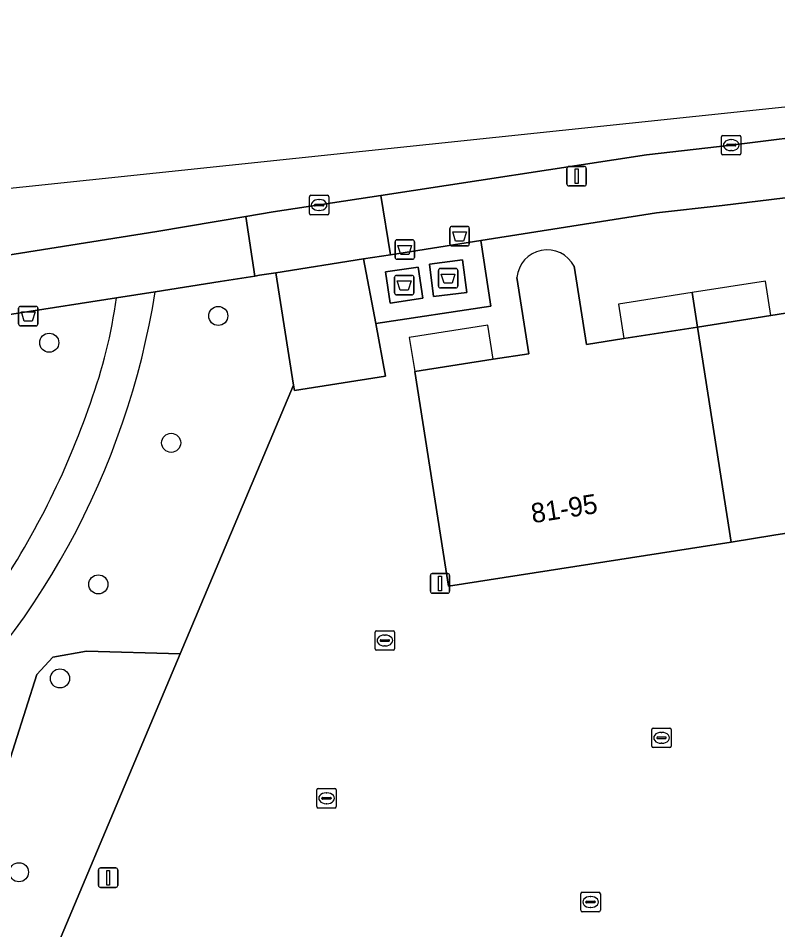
# Model space of a CAD drawing. Extents: x 159817 to 160765, y 380688 to 381638.
# Drawn here: x 160439.6 to 160478.53, y 381479.79 to 381526.49 of the extents above; entities that cross this region are included whole.
import ezdxf

# ---------------------------------------------------------------- set-up
doc = ezdxf.new("R2010")
doc.units = 0
for name, color, linetype in [('IMGEO_Afval_apart_plaats', 7, 'Continuous'), ('IMGEO_Afvalbak', 7, 'Continuous'), ('IMGEO_Boom', 7, 'Continuous'), ('IMGEO_Erf', 7, 'Continuous'), ('IMGEO_Groenvoorziening', 7, 'Continuous'), ('IMGEO_Kolk', 7, 'Continuous'), ('IMGEO_Lichtmast', 7, 'Continuous'), ('IMGEO_Pand', 7, 'Continuous'), ('IMGEO_Pand_nummerreeks', 7, 'Continuous'), ('IMGEO_Pand_overbouw', 7, 'Continuous'), ('IMGEO_Rijbaan_lokaal_gesloten', 7, 'Continuous'), ('IMGEO_Rijbaan_lokaal_open', 7, 'Continuous'), ('IMGEO_Voetpad_gesloten', 7, 'Continuous'), ('IMGEO_Voetpad_halfverhard', 7, 'Continuous'), ('IMGEO_Voetpad_open', 7, 'Continuous')]:
    doc.layers.add(name, color=color, linetype=linetype)

msp = doc.modelspace()

# ---------------------------------------------------------------- linework, layer by layer
at = {"layer": 'IMGEO_Afval_apart_plaats'}
for p, q in [((160461.727, 381514.924), (160461.727, 381515.724)), ((160461.727, 381515.724), (160461.727, 381514.924)), ((160461.827, 381515.824), (160462.617, 381515.824)), ((160462.617, 381515.824), (160461.827, 381515.824)), ((160462.717, 381515.724), (160462.717, 381514.924)), ((160462.717, 381514.924), (160462.717, 381515.724)), ((160458.917, 381514.239), (160458.917, 381515.039)), ((160458.917, 381515.039), (160458.917, 381514.239)), ((160459.017, 381515.139), (160459.807, 381515.139)), ((160459.807, 381515.139), (160459.017, 381515.139)), ((160459.907, 381515.039), (160459.907, 381514.239)), ((160459.907, 381514.239), (160459.907, 381515.039)), ((160462.617, 381514.824), (160461.827, 381514.824)), ((160461.827, 381514.824), (160462.617, 381514.824)), ((160459.807, 381514.139), (160459.017, 381514.139)), ((160459.017, 381514.139), (160459.807, 381514.139)), ((160461.137, 381512.77), (160461.137, 381513.57)), ((160461.137, 381513.57), (160461.137, 381512.77)), ((160461.237, 381513.67), (160462.027, 381513.67)), ((160462.027, 381513.67), (160461.237, 381513.67)), ((160462.127, 381513.57), (160462.127, 381512.77)), ((160462.127, 381512.77), (160462.127, 381513.57)), ((160458.886, 381512.416), (160458.886, 381513.216)), ((160458.886, 381513.216), (160458.886, 381512.416)), ((160458.986, 381513.316), (160459.776, 381513.316)), ((160459.776, 381513.316), (160458.986, 381513.316)), ((160459.876, 381513.216), (160459.876, 381512.416)), ((160459.876, 381512.416), (160459.876, 381513.216)), ((160462.027, 381512.67), (160461.237, 381512.67)), ((160461.237, 381512.67), (160462.027, 381512.67)), ((160459.776, 381512.316), (160458.986, 381512.316)), ((160458.986, 381512.316), (160459.776, 381512.316))]:
    msp.add_line(p, q, dxfattribs=at)
for points in [[(160461.87, 381515.538), (160462.574, 381515.538), (160462.425, 381515.068), (160462.019, 381515.068), (160461.87, 381515.538)], [(160459.06, 381514.853), (160459.764, 381514.853), (160459.615, 381514.383), (160459.209, 381514.383), (160459.06, 381514.853)], [(160461.28, 381513.384), (160461.984, 381513.384), (160461.835, 381512.914), (160461.429, 381512.914), (160461.28, 381513.384)], [(160459.029, 381513.03), (160459.733, 381513.03), (160459.584, 381512.56), (160459.178, 381512.56), (160459.029, 381513.03)]]:
    msp.add_lwpolyline(points, dxfattribs=at)
for centre, start, end in [((160461.827, 381515.724), 90, 180), ((160461.827, 381515.724), 90, 180), ((160462.617, 381515.724), 0, 90), ((160462.617, 381515.724), 360, 90), ((160459.017, 381515.039), 90, 180), ((160459.017, 381515.039), 90, 180), ((160459.807, 381515.039), 0, 90), ((160459.807, 381515.039), 360, 90), ((160461.827, 381514.924), 180, 270), ((160461.827, 381514.924), 180, 270), ((160462.617, 381514.924), 270, 0), ((160462.617, 381514.924), 270, 0), ((160459.017, 381514.239), 180, 270), ((160459.017, 381514.239), 180, 270), ((160459.807, 381514.239), 270, 0), ((160459.807, 381514.239), 270, 0), ((160461.237, 381513.57), 90, 180), ((160461.237, 381513.57), 90, 180), ((160462.027, 381513.57), 0, 90), ((160462.027, 381513.57), 360, 90), ((160458.986, 381513.216), 90, 180), ((160458.986, 381513.216), 90, 180), ((160459.776, 381513.216), 0, 90), ((160459.776, 381513.216), 360, 90), ((160461.237, 381512.77), 180, 270), ((160461.237, 381512.77), 180, 270), ((160462.027, 381512.77), 270, 0), ((160462.027, 381512.77), 270, 0), ((160458.986, 381512.416), 180, 270), ((160458.986, 381512.416), 180, 270), ((160459.776, 381512.416), 270, 0), ((160459.776, 381512.416), 270, 0)]:
    msp.add_arc(centre, 0.1, start, end, dxfattribs=at)
at = {"layer": 'IMGEO_Afvalbak'}
for p, q in [((160439.62, 381510.828), (160439.62, 381511.628)), ((160439.62, 381511.628), (160439.62, 381510.828)), ((160439.72, 381511.728), (160440.51, 381511.728)), ((160440.51, 381511.728), (160439.72, 381511.728)), ((160440.61, 381511.628), (160440.61, 381510.828)), ((160440.61, 381510.828), (160440.61, 381511.628)), ((160440.51, 381510.728), (160439.72, 381510.728)), ((160439.72, 381510.728), (160440.51, 381510.728))]:
    msp.add_line(p, q, dxfattribs=at)
msp.add_lwpolyline([(160439.763, 381511.442), (160440.467, 381511.442), (160440.318, 381510.972), (160439.912, 381510.972), (160439.763, 381511.442)], dxfattribs=at)
for centre, start, end in [((160439.72, 381511.628), 90, 180), ((160439.72, 381511.628), 90, 180), ((160440.51, 381511.628), 0, 90), ((160440.51, 381511.628), 360, 90), ((160439.72, 381510.828), 180, 270), ((160439.72, 381510.828), 180, 270), ((160440.51, 381510.828), 270, 0), ((160440.51, 381510.828), 270, 0)]:
    msp.add_arc(centre, 0.1, start, end, dxfattribs=at)
at = {"layer": 'IMGEO_Boom'}
for centre in [(160449.854, 381511.238), (160441.191, 381509.867), (160447.438, 381504.736), (160443.708, 381497.488), (160441.743, 381492.668), (160439.641, 381482.742)]:
    msp.add_circle(centre, 0.489, dxfattribs=at)
at = {"layer": 'IMGEO_Erf'}
for points in [[(160513.411, 381515.781), (160505.763, 381516.515), (160500, 381517.028), (160496.183, 381517.368), (160493.592, 381517.529), (160488.191, 381517.799), (160485.473, 381517.852), (160482.568, 381517.726), (160475.683, 381516.9), (160472.307, 381516.511), (160463.314, 381515.099), (160463.818, 381511.742), (160457.92, 381510.857), (160458.428, 381508.154), (160453.758, 381507.424), (160453.713, 381507.693), (160447.905, 381493.921), (160439.062, 381472.954), (160435.19, 381463.77), (160452.202, 381456.885), (160471.284, 381449.285), (160477.129, 381447.08), (160485.285, 381443.83)], [(160468.095, 381513.782), (160468.72, 381509.782), (160470.638, 381510.082), (160474.406, 381510.671), (160478.174, 381511.26), (160479.994, 381511.544), (160479.387, 381515.426)], [(160488.698, 381499.727), (160490.441, 381500), (160492.247, 381500.283), (160491.958, 381502.134), (160490.549, 381501.914), (160478.319, 381500), (160476.129, 381499.657), (160461.644, 381497.391), (160461.236, 381500), (160459.923, 381508.388), (160463.933, 381509.015), (160465.765, 381509.301), (160465.155, 381513.203)]]:
    msp.add_lwpolyline(points, dxfattribs=at)
msp.add_arc((160466.711, 381513.057), 1.563, 27.6526, 174.6298, dxfattribs=at)
at = {"layer": 'IMGEO_Groenvoorziening'}
for points in [[(160434.497, 381483.048), (160436.234, 381484.658), (160438.866, 381487.544), (160440.551, 381492.867), (160441.379, 381493.758), (160443.104, 381494.065), (160447.905, 381493.921), (160453.713, 381507.693), (160452.798, 381513.448), (160451.966, 381513.321), (160451.73, 381513.283), (160449.953, 381512.999), (160446.625, 381512.481)], [(160444.639, 381512.172), (160434.552, 381510.601), (160420.912, 381508.477), (160418.549, 381507.889), (160414.553, 381506.438), (160411.53, 381504.853), (160409.739, 381503.759), (160408.172, 381502.802), (160406.369, 381501.891), (160403.938, 381500)], [(160434.195, 381474.795), (160433.899, 381473.667), (160439.062, 381472.954), (160447.905, 381493.921), (160443.104, 381494.065), (160441.379, 381493.758), (160440.551, 381492.867), (160438.866, 381487.544), (160436.234, 381484.658), (160434.497, 381483.048)]]:
    msp.add_lwpolyline(points, dxfattribs=at)
for centre, radius, start, end in [((160406.878, 381518.818), 40.249, 311.6278, 350.9412), ((160418.758, 381515.731), 26.125, 339.9482, 352.1692), ((160404.128, 381520.202), 41.409, 325.3975, 341.0777)]:
    msp.add_arc(centre, radius, start, end, dxfattribs=at)
at = {"layer": 'IMGEO_Kolk'}
for p, q in [((160475.639, 381519.562), (160475.639, 381520.414)), ((160475.714, 381520.488), (160476.566, 381520.488)), ((160476.64, 381520.414), (160476.64, 381519.562)), ((160475.898, 381519.982), (160475.898, 381519.994)), ((160476.336, 381519.945), (160475.938, 381519.945)), ((160475.941, 381520.031), (160476.339, 381520.031)), ((160476.127, 381520.268), (160476.152, 381520.268)), ((160476.382, 381519.994), (160476.382, 381519.982)), ((160476.566, 381519.488), (160475.714, 381519.488)), ((160476.15, 381519.708), (160476.125, 381519.708)), ((160454.522, 381516.493), (160454.522, 381517.345)), ((160454.597, 381517.419), (160455.449, 381517.419)), ((160455.01, 381517.199), (160455.035, 381517.199)), ((160455.523, 381517.345), (160455.523, 381516.493)), ((160454.781, 381516.913), (160454.781, 381516.925)), ((160455.219, 381516.876), (160454.821, 381516.876)), ((160454.824, 381516.962), (160455.222, 381516.962)), ((160455.033, 381516.639), (160455.008, 381516.639)), ((160455.265, 381516.925), (160455.265, 381516.913)), ((160455.449, 381516.419), (160454.597, 381516.419)), ((160457.89, 381494.185), (160457.89, 381495.037)), ((160457.965, 381495.111), (160458.817, 381495.111)), ((160458.378, 381494.891), (160458.403, 381494.891)), ((160458.891, 381495.037), (160458.891, 381494.185)), ((160458.149, 381494.605), (160458.149, 381494.617)), ((160458.587, 381494.568), (160458.189, 381494.568)), ((160458.192, 381494.654), (160458.59, 381494.654)), ((160458.401, 381494.331), (160458.376, 381494.331)), ((160458.633, 381494.617), (160458.633, 381494.605)), ((160458.817, 381494.111), (160457.965, 381494.111)), ((160472.069, 381489.2), (160472.069, 381490.052)), ((160472.144, 381490.126), (160472.996, 381490.126)), ((160473.07, 381490.052), (160473.07, 381489.2)), ((160472.328, 381489.62), (160472.328, 381489.632)), ((160472.766, 381489.583), (160472.368, 381489.583)), ((160472.371, 381489.669), (160472.769, 381489.669)), ((160472.557, 381489.906), (160472.582, 381489.906)), ((160472.812, 381489.632), (160472.812, 381489.62)), ((160472.996, 381489.126), (160472.144, 381489.126)), ((160472.58, 381489.346), (160472.555, 381489.346)), ((160454.901, 381486.103), (160454.901, 381486.955)), ((160454.976, 381487.029), (160455.828, 381487.029)), ((160455.389, 381486.809), (160455.414, 381486.809)), ((160455.902, 381486.955), (160455.902, 381486.103)), ((160455.16, 381486.523), (160455.16, 381486.535)), ((160455.598, 381486.486), (160455.2, 381486.486)), ((160455.203, 381486.572), (160455.601, 381486.572)), ((160455.644, 381486.535), (160455.644, 381486.523)), ((160455.828, 381486.029), (160454.976, 381486.029)), ((160455.412, 381486.249), (160455.387, 381486.249)), ((160468.432, 381480.79), (160468.432, 381481.642)), ((160468.507, 381481.716), (160469.359, 381481.716)), ((160469.433, 381481.642), (160469.433, 381480.79)), ((160468.691, 381481.21), (160468.691, 381481.222)), ((160469.129, 381481.173), (160468.731, 381481.173)), ((160468.734, 381481.259), (160469.132, 381481.259)), ((160468.92, 381481.496), (160468.945, 381481.496)), ((160469.175, 381481.222), (160469.175, 381481.21)), ((160469.359, 381480.716), (160468.507, 381480.716)), ((160468.943, 381480.936), (160468.918, 381480.936))]:
    msp.add_line(p, q, dxfattribs=at)
for points in [[(160475.639, 381519.562), (160475.639, 381520.414)], [(160475.714, 381520.488), (160476.566, 381520.488)], [(160476.64, 381520.414), (160476.64, 381519.562)], [(160476.566, 381519.488), (160475.714, 381519.488)], [(160454.522, 381516.493), (160454.522, 381517.345)], [(160454.597, 381517.419), (160455.449, 381517.419)], [(160455.523, 381517.345), (160455.523, 381516.493)], [(160455.449, 381516.419), (160454.597, 381516.419)], [(160457.89, 381494.185), (160457.89, 381495.037)], [(160457.965, 381495.111), (160458.817, 381495.111)], [(160458.891, 381495.037), (160458.891, 381494.185)], [(160458.817, 381494.111), (160457.965, 381494.111)], [(160472.069, 381489.2), (160472.069, 381490.052)], [(160472.144, 381490.126), (160472.996, 381490.126)], [(160473.07, 381490.052), (160473.07, 381489.2)], [(160472.996, 381489.126), (160472.144, 381489.126)], [(160454.901, 381486.103), (160454.901, 381486.955)], [(160454.976, 381487.029), (160455.828, 381487.029)], [(160455.902, 381486.955), (160455.902, 381486.103)], [(160455.828, 381486.029), (160454.976, 381486.029)], [(160468.432, 381480.79), (160468.432, 381481.642)], [(160468.507, 381481.716), (160469.359, 381481.716)], [(160469.433, 381481.642), (160469.433, 381480.79)], [(160469.359, 381480.716), (160468.507, 381480.716)]]:
    msp.add_lwpolyline(points, dxfattribs=at)
for centre, radius, start, end in [((160475.716, 381520.412), 0.0765, 91.552, 178.448), ((160475.716, 381520.412), 0.0765, 91.552, 178.448), ((160476.564, 381520.412), 0.0765, 1.552, 88.448), ((160476.564, 381520.412), 0.0765, 1.552, 88.448), ((160475.938, 381519.991), 0.0403, 85.8775, 175.7526), ((160475.935, 381519.981), 0.0366, 178.938, 274.7102), ((160476.339, 381519.988), 0.043, 264.8664, 352.4533), ((160476.343, 381519.993), 0.0386, 1.7309, 96.639), ((160475.716, 381519.564), 0.0765, 181.552, 268.448), ((160475.716, 381519.564), 0.0765, 181.552, 268.448), ((160476.564, 381519.564), 0.0765, 271.552, 358.448), ((160476.564, 381519.564), 0.0765, 271.552, 358.448), ((160454.599, 381517.343), 0.0765, 91.552, 178.448), ((160454.599, 381517.343), 0.0765, 91.552, 178.448), ((160455.447, 381517.343), 0.0765, 1.552, 88.448), ((160455.447, 381517.343), 0.0765, 1.552, 88.448), ((160454.821, 381516.922), 0.0403, 85.8775, 175.7526), ((160454.818, 381516.912), 0.0366, 178.938, 274.7102), ((160455.222, 381516.919), 0.043, 264.8664, 352.4533), ((160455.226, 381516.924), 0.0386, 1.7309, 96.639), ((160454.599, 381516.495), 0.0765, 181.552, 268.448), ((160454.599, 381516.495), 0.0765, 181.552, 268.448), ((160455.447, 381516.495), 0.0765, 271.552, 358.448), ((160455.447, 381516.495), 0.0765, 271.552, 358.448), ((160457.967, 381495.035), 0.0765, 91.552, 178.448), ((160457.967, 381495.035), 0.0765, 91.552, 178.448), ((160458.815, 381495.035), 0.0765, 1.552, 88.448), ((160458.815, 381495.035), 0.0765, 1.552, 88.448), ((160458.189, 381494.614), 0.0403, 85.8775, 175.7526), ((160458.186, 381494.604), 0.0366, 178.938, 274.7102), ((160458.59, 381494.611), 0.043, 264.8664, 352.4533), ((160458.594, 381494.616), 0.0386, 1.7309, 96.639), ((160457.967, 381494.187), 0.0765, 181.552, 268.448), ((160457.967, 381494.187), 0.0765, 181.552, 268.448), ((160458.815, 381494.187), 0.0765, 271.552, 358.448), ((160458.815, 381494.187), 0.0765, 271.552, 358.448), ((160472.146, 381490.05), 0.0765, 91.552, 178.448), ((160472.146, 381490.05), 0.0765, 91.552, 178.448), ((160472.994, 381490.05), 0.0765, 1.552, 88.448), ((160472.994, 381490.05), 0.0765, 1.552, 88.448), ((160472.368, 381489.629), 0.0403, 85.8775, 175.7526), ((160472.365, 381489.619), 0.0366, 178.938, 274.7102), ((160472.769, 381489.626), 0.043, 264.8664, 352.4533), ((160472.773, 381489.631), 0.0386, 1.7309, 96.639), ((160472.146, 381489.202), 0.0765, 181.552, 268.448), ((160472.146, 381489.202), 0.0765, 181.552, 268.448), ((160472.994, 381489.202), 0.0765, 271.552, 358.448), ((160472.994, 381489.202), 0.0765, 271.552, 358.448), ((160454.978, 381486.953), 0.0765, 91.552, 178.448), ((160454.978, 381486.953), 0.0765, 91.552, 178.448), ((160455.826, 381486.953), 0.0765, 1.552, 88.448), ((160455.826, 381486.953), 0.0765, 1.552, 88.448), ((160455.2, 381486.532), 0.0403, 85.8775, 175.7526), ((160455.197, 381486.522), 0.0366, 178.938, 274.7102), ((160455.601, 381486.529), 0.043, 264.8664, 352.4533), ((160455.605, 381486.534), 0.0386, 1.7309, 96.639), ((160454.978, 381486.105), 0.0765, 181.552, 268.448), ((160454.978, 381486.105), 0.0765, 181.552, 268.448), ((160455.826, 381486.105), 0.0765, 271.552, 358.448), ((160455.826, 381486.105), 0.0765, 271.552, 358.448), ((160468.509, 381481.64), 0.0765, 91.552, 178.448), ((160468.509, 381481.64), 0.0765, 91.552, 178.448), ((160469.357, 381481.64), 0.0765, 1.552, 88.448), ((160469.357, 381481.64), 0.0765, 1.552, 88.448), ((160468.731, 381481.219), 0.0403, 85.8775, 175.7526), ((160468.728, 381481.209), 0.0366, 178.938, 274.7102), ((160469.132, 381481.216), 0.043, 264.8664, 352.4533), ((160469.136, 381481.221), 0.0386, 1.7309, 96.639), ((160468.509, 381480.792), 0.0765, 181.552, 268.448), ((160468.509, 381480.792), 0.0765, 181.552, 268.448), ((160469.357, 381480.792), 0.0765, 271.552, 358.448), ((160469.357, 381480.792), 0.0765, 271.552, 358.448)]:
    msp.add_arc(centre, radius, start, end, dxfattribs=at)
for centre, major_axis, ratio, start_param, end_param in [((160476.126, 381519.988), (-0.387, 0.002), 0.722429, 4.712389, 7.853982), ((160476.151, 381519.988), (-0.39, 0.002), 0.717154, 1.570796, 4.712389), ((160455.009, 381516.919), (-0.387, 0.002), 0.722429, 4.712389, 7.853982), ((160455.034, 381516.919), (-0.39, 0.002), 0.717154, 1.570796, 4.712389), ((160458.377, 381494.611), (-0.387, 0.002), 0.722429, 4.712389, 7.853982), ((160458.402, 381494.611), (-0.39, 0.002), 0.717154, 1.570796, 4.712389), ((160472.556, 381489.626), (-0.387, 0.002), 0.722429, 4.712389, 7.853982), ((160472.581, 381489.626), (-0.39, 0.002), 0.717154, 1.570796, 4.712389), ((160455.388, 381486.529), (-0.387, 0.002), 0.722429, 4.712389, 7.853982), ((160455.413, 381486.529), (-0.39, 0.002), 0.717154, 1.570796, 4.712389), ((160468.919, 381481.216), (-0.387, 0.002), 0.722429, 4.712389, 7.853982), ((160468.944, 381481.216), (-0.39, 0.002), 0.717154, 1.570796, 4.712389)]:
    msp.add_ellipse(centre, major_axis=major_axis, ratio=ratio, start_param=start_param, end_param=end_param, dxfattribs=at)
at = {"layer": 'IMGEO_Lichtmast'}
for p, q in [((160467.722, 381517.994), (160467.722, 381518.794)), ((160467.722, 381518.794), (160467.722, 381517.994)), ((160467.822, 381518.894), (160468.612, 381518.894)), ((160468.612, 381518.894), (160467.822, 381518.894)), ((160468.712, 381518.794), (160468.712, 381517.994)), ((160468.712, 381517.994), (160468.712, 381518.794)), ((160468.612, 381517.894), (160467.822, 381517.894)), ((160467.822, 381517.894), (160468.612, 381517.894)), ((160460.821, 381498.036), (160461.611, 381498.036)), ((160461.611, 381498.036), (160460.821, 381498.036)), ((160460.721, 381497.136), (160460.721, 381497.936)), ((160460.721, 381497.936), (160460.721, 381497.136)), ((160461.711, 381497.936), (160461.711, 381497.136)), ((160461.711, 381497.136), (160461.711, 381497.936)), ((160461.611, 381497.036), (160460.821, 381497.036)), ((160460.821, 381497.036), (160461.611, 381497.036)), ((160443.716, 381482.06), (160443.716, 381482.86)), ((160443.716, 381482.86), (160443.716, 381482.06)), ((160443.816, 381482.96), (160444.606, 381482.96)), ((160444.606, 381482.96), (160443.816, 381482.96)), ((160444.706, 381482.86), (160444.706, 381482.06)), ((160444.706, 381482.06), (160444.706, 381482.86)), ((160444.606, 381481.96), (160443.816, 381481.96)), ((160443.816, 381481.96), (160444.606, 381481.96))]:
    msp.add_line(p, q, dxfattribs=at)
for points in [[(160468.142, 381518.769), (160468.292, 381518.769), (160468.292, 381518.019), (160468.142, 381518.019), (160468.142, 381518.769)], [(160461.141, 381497.911), (160461.291, 381497.911), (160461.291, 381497.161), (160461.141, 381497.161), (160461.141, 381497.911)], [(160444.136, 381482.835), (160444.286, 381482.835), (160444.286, 381482.085), (160444.136, 381482.085), (160444.136, 381482.835)]]:
    msp.add_lwpolyline(points, dxfattribs=at)
for centre, start, end in [((160467.822, 381518.794), 90, 180), ((160467.822, 381518.794), 90, 180), ((160468.612, 381518.794), 0, 90), ((160468.612, 381518.794), 360, 90), ((160467.822, 381517.994), 180, 270), ((160467.822, 381517.994), 180, 270), ((160468.612, 381517.994), 270, 0), ((160468.612, 381517.994), 270, 0), ((160460.821, 381497.936), 90, 180), ((160460.821, 381497.936), 90, 180), ((160461.611, 381497.936), 0, 90), ((160461.611, 381497.936), 360, 90), ((160460.821, 381497.136), 180, 270), ((160460.821, 381497.136), 180, 270), ((160461.611, 381497.136), 270, 0), ((160461.611, 381497.136), 270, 0), ((160443.816, 381482.86), 90, 180), ((160443.816, 381482.86), 90, 180), ((160444.606, 381482.86), 0, 90), ((160444.606, 381482.86), 360, 90), ((160443.816, 381482.06), 180, 270), ((160443.816, 381482.06), 180, 270), ((160444.606, 381482.06), 270, 0), ((160444.606, 381482.06), 270, 0)]:
    msp.add_arc(centre, 0.1, start, end, dxfattribs=at)
at = {"layer": 'IMGEO_Pand'}
for points in [[(160479.387, 381515.426), (160479.994, 381511.544), (160478.174, 381511.26), (160474.406, 381510.671), (160476.129, 381499.657), (160478.319, 381500), (160490.549, 381501.914), (160489.917, 381505.952), (160488.83, 381512.904), (160484.802, 381512.275), (160483, 381511.993), (160482.404, 381515.803)], [(160465.155, 381513.203), (160465.765, 381509.301), (160463.933, 381509.015), (160459.923, 381508.388), (160461.236, 381500), (160461.644, 381497.391), (160476.129, 381499.657), (160474.406, 381510.671), (160470.638, 381510.082), (160468.72, 381509.782), (160468.095, 381513.782)]]:
    msp.add_lwpolyline(points, dxfattribs=at)
msp.add_arc((160466.711, 381513.057), 1.563, 27.6526, 174.6298, dxfattribs=at)
at = {"layer": 'IMGEO_Pand_overbouw'}
for points in [[(160474.406, 381510.671), (160478.174, 381511.26), (160477.898, 381513.022), (160474.131, 381512.433)], [(160470.638, 381510.082), (160474.406, 381510.671), (160474.131, 381512.433), (160470.363, 381511.844)], [(160459.923, 381508.388), (160463.933, 381509.015), (160463.66, 381510.767), (160459.639, 381510.138)]]:
    msp.add_lwpolyline(points, close=True, dxfattribs=at)
at = {"layer": 'IMGEO_Rijbaan_lokaal_gesloten'}
msp.add_lwpolyline([(160437.875, 381514.162), (160446.702, 381515.563), (160451.262, 381516.327), (160452.673, 381516.564), (160458.178, 381517.401), (160471.796, 381519.486), (160476.14, 381519.99), (160481.348, 381520.631), (160484.362, 381520.839), (160500, 381521.981), (160507.114, 381522.5), (160508.385, 381522.61), (160520.812, 381523.557), (160522.052, 381523.654), (160520.971, 381526.488), (160519.058, 381526.148), (160426.156, 381516.392)], dxfattribs=at)
at = {"layer": 'IMGEO_Rijbaan_lokaal_open'}
msp.add_lwpolyline([(160457.3, 381514.155), (160452.798, 381513.448), (160453.713, 381507.693), (160453.758, 381507.424), (160458.428, 381508.154), (160457.92, 381510.857)], close=True, dxfattribs=at)
at = {"layer": 'IMGEO_Voetpad_gesloten'}
for points in [[(160462.374, 381514.112), (160460.679, 381513.897), (160460.891, 381512.228), (160462.586, 381512.443)], [(160460.099, 381513.735), (160458.431, 381513.493), (160458.662, 381511.898), (160460.33, 381512.14)]]:
    msp.add_lwpolyline(points, close=True, dxfattribs=at)
at = {"layer": 'IMGEO_Voetpad_halfverhard'}
msp.add_lwpolyline([(160446.625, 381512.481), (160444.639, 381512.172)], dxfattribs=at)
for centre, radius, start, end in [((160406.878, 381518.818), 40.249, 311.6278, 350.9412), ((160418.758, 381515.731), 26.125, 339.9482, 352.1692), ((160404.128, 381520.202), 41.409, 325.3975, 341.0777)]:
    msp.add_arc(centre, radius, start, end, dxfattribs=at)
at = {"layer": 'IMGEO_Voetpad_open'}
for points in [[(160500, 381520.024), (160496.839, 381520.362), (160491.602, 381520.659), (160487.359, 381520.834), (160484.362, 381520.839), (160481.348, 381520.631), (160476.14, 381519.99), (160471.796, 381519.486), (160458.178, 381517.401), (160458.675, 381514.371), (160463.314, 381515.099), (160472.307, 381516.511), (160475.683, 381516.9), (160482.568, 381517.726), (160485.473, 381517.852), (160488.191, 381517.799), (160493.592, 381517.529), (160496.183, 381517.368), (160500, 381517.028), (160505.763, 381516.515), (160513.411, 381515.781)], [(160434.552, 381510.601), (160444.639, 381512.172), (160446.625, 381512.481), (160449.953, 381512.999), (160451.73, 381513.283), (160451.262, 381516.327), (160446.702, 381515.563), (160437.875, 381514.162)]]:
    msp.add_lwpolyline(points, dxfattribs=at)
for points in [[(160458.675, 381514.371), (160458.178, 381517.401), (160452.673, 381516.564), (160451.262, 381516.327), (160451.73, 381513.283), (160451.966, 381513.321), (160452.798, 381513.448), (160457.3, 381514.155)], [(160457.92, 381510.857), (160463.818, 381511.742), (160463.314, 381515.099), (160458.675, 381514.371), (160457.3, 381514.155)], [(160460.891, 381512.228), (160460.679, 381513.897), (160462.374, 381514.112), (160462.586, 381512.443)], [(160458.662, 381511.898), (160458.431, 381513.493), (160460.099, 381513.735), (160460.33, 381512.14)]]:
    msp.add_lwpolyline(points, close=True, dxfattribs=at)

# ---------------------------------------------------------------- texts
at = {"layer": 'IMGEO_Pand_nummerreeks'}
msp.add_text('81-95', height=1, rotation=8.8925, dxfattribs=at).set_placement((160465.965, 381500.618))

doc.saveas('drawing.dxf')
